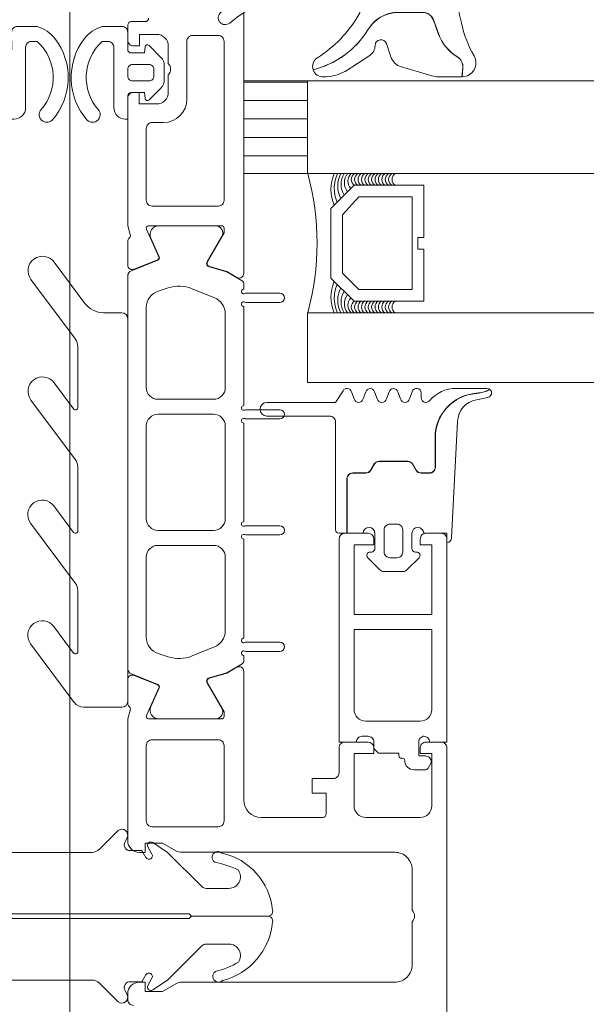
# Model space of a CAD drawing. Header units: millimetres. Extents: x 144573 to 336993, y 74252 to 247042.
# Tile 662 of 1056: x 217582 to 217631, y 198189 to 198274. Entities that reach past the tile are written whole.
import ezdxf

# ---------------------------------------------------------------- set-up
doc = ezdxf.new("R2010")
doc.units = ezdxf.units.MM
doc.layers.add('FASÁDA DETAILNÍ', color=255, linetype='Continuous', lineweight=0)
doc.layers.add('NOVA', color=255, linetype='Continuous', lineweight=0)
pattern_1 = [(180, (-15858.4212, -42841.357), (-7e-16, -1.5875), [])]

# ---------------------------------------------------------------- blocks, each defined once
blk = doc.blocks.new('nesystémový nástavec 18')
for p, q in [((-18, 6.8), (-18, 8.8)), ((-17.5, 9.3), (-15.357, 9.3)), ((-15.356, 9.3), (0, 9.3)), ((0, 9.3), (0, 7.8)), ((-11, 8), (-17, 8)), ((-17, 8), (-17, 6.3)), ((-11, 1.3), (-11, 8)), ((-2.8, 8), (-9.7, 8)), ((-9.7, 1.3), (-9.7, 8)), ((-1.8, 2.3), (-1.8, 7)), ((-0.5, 7.3), (-0.5, 6.8)), ((-17, 6.3), (-17.5, 6.3)), ((0, 6.3), (0.547, 6.3)), ((0.547, 6.3), (0.947, 5.9)), ((0.947, 5.9), (0.947, 4.8)), ((0.947, 4.8), (0.947, 4.137)), ((0.947, 4.137), (1.197, 4.137)), ((1.397, 3.937), (1.397, 3.837)), ((1.597, 3.637), (1.596, 3.637)), ((2.396, 2.837), (2.396, 1.887)), ((-18, 0.5), (-18, 1.8)), ((-17.5, 2.3), (-17, 2.3)), ((-17, 2.3), (-17, 1.3)), ((-0.405, 2.231), (-0.5, 2.043)), ((-0.5, 2.043), (-0.5, 2)), ((1.196, 2.437), (0, 2.437)), ((1.196, 1.853), (1.196, 2.437)), ((-17, 1.3), (-11, 1.3)), ((-9.7, 1.3), (-2.8, 1.3)), ((0, 1.5), (0, 0)), ((1.798, 1.369), (1.696, 1.353)), ((2.246, 1.627), (1.798, 1.369)), ((-1.8, 0), (-17.5, 0)), ((0, 0), (-1.8, 0))]:
    blk.add_line(p, q)
for centre, radius, start, end in [((-17.5, 8.8), 0.5, 90, 180), ((-15.357, 9.8), 0.5, 270, 270.08399), ((-2.8, 7), 1, 0, 90), ((0, 7.3), 0.5, 89.99553, 180.00709), ((-17.5, 6.8), 0.5, 180.0012, 269.9988), ((0, 6.8), 0.5, 179.9949, 270.00597), ((0.747, 4.8), 0.2, 359.96561, 0.03439), ((1.197, 3.937), 0.2, 359.97072, 90.02491), ((1.597, 3.837), 0.2, 179.97371, 270.03503), ((1.596, 2.837), 0.8, 0.00648, 89.99188), ((-17.5, 1.8), 0.5, 89.99896, 180.00017), ((-2.8, 2.3), 1, 270, 0), ((0, 2), 0.5, 179.97164, 270.03273), ((0, 1.937), 0.5, 89.99745, 144.0007), ((1.696, 1.853), 0.5, 179.99915, 269.99998), ((2.096, 1.887), 0.3, 299.98153, 0.0183), ((-17.5, 0.5), 0.5, 180, 270.00001)]:
    blk.add_arc(centre, radius, start, end)
blk = doc.blocks.new('284336')
for points in [[(-0.7, -9.6), (-10, -9.6, 0.414511), (-10.51, -10.11), (-10.51, -15.51, -1), (-11.69, -15.51), (-11.69, -9.605), (-12.695, -8.948, -0.668884), (-12.6, -8.233), (-11.993, -8.006, 0.766384), (-11.993, -7.214), (-12.6, -6.987, -0.76831), (-12.6, -6.233), (-11.993, -6.006, 0.766384), (-11.993, -5.214), (-12.6, -4.987, -0.76831), (-12.6, -4.233), (-11.993, -4.006, 0.766384), (-11.993, -3.214), (-12.6, -2.987, -0.877523), (-12.5, -2.22), (-12.1, -2.22, 0.698129), (-11.835, -1.497, -0.220231), (-12.89, 0.782), (-12.89, 3.454, -0.157143), (-12.817, 3.682), (-12.688, 3.424, -0.067482), (-12.476, 2.53, 0.393136), (-8.659, -1.02), (-6.1, -1.02, -0.414214), (-5.61, -1.51), (-5.61, -2.221, -0.267949), (-5.855, -2.646), (-6.355, -2.934, 0.267949), (-6.61, -3.376), (-6.61, -5.844, 0.267949), (-6.355, -6.286), (-5.855, -6.574, -0.267949), (-5.61, -6.999), (-5.61, -8.11, 0.414215), (-5.1, -8.62), (-0.41, -8.62), (-0.41, -9.31, -0.414212), (-0.7, -9.6)], [(-0.41, 0), (-0.41, -2, 0.990243), (-0.4, -3.02), (0.9, -3.02, 0.414214), (1.21, -2.71), (1.21, -2.61, -0.668123), (1.705, -2.405), (2.746, -3.445, -0.199004), (2.89, -3.792), (2.89, -5.428, -0.199038), (2.746, -5.775), (1.705, -6.815, -0.668191), (1.21, -6.61), (1.21, -6.51, 0.414214), (0.9, -6.2), (-0.4, -6.2, 0.990269), (-0.41, -7.22), (-0.41, -8.6), (-5.1, -8.6, -0.414215), (-5.59, -8.11), (-5.59, -6.999, 0.267949), (-5.845, -6.557), (-6.345, -6.268, -0.267949), (-6.59, -5.844), (-6.59, -3.376, -0.267949), (-6.345, -2.952), (-5.845, -2.663, 0.267949), (-5.59, -2.221), (-5.59, -1.51, 0.414214), (-6.1, -1), (-8.659, -1, -0.393156), (-12.456, 2.532, 0.067572), (-12.669, 3.432), (-12.803, 3.7, -0.637545), (-12.117, 3.529), (-11.923, 2.531, 0.344315), (-10.055, 0.907), (0, 0.38, -0.406913), (0.39, 0), (-0.41, 0)], [(1.7, -4.31, 0.414235), (1.2, -3.81), (-0.7, -3.81, 0.414214), (-1.2, -4.31), (-1.2, -4.91, 0.414214), (-0.7, -5.41), (1.2, -5.41, 0.414235), (1.7, -4.91), (1.7, -4.31)]]:
    blk.add_lwpolyline(points, format="xyb", close=True)
blk = doc.blocks.new('284325')
for points in [[(0.836, -5.231, -0.560316), (0.937, -4.729), (1.943, -4.363, 0.3153), (2.14, -4.081), (2.14, -1.886, 0.451558), (1.802, -1.588), (0.905, -1.702, -0.399586), (0.568, -1.462), (0.297, -0.069, -0.415977), (0.528, 0.288, 0.024107), (6.149, 1.242, 0.076636), (8.992, 2.341, -0.577615), (10.79, 1.299), (10.015, 1.369, 0.283171), (9.078, 0.899, -0.168429), (7.068, -0.736), (5.898, -1.161, 0.315302), (5.24, -2.101), (5.24, -4.21, 0.269719), (6.757, -6.818, -0.194797), (10.185, -11.528, -0.342663), (9.166, -11.166, 0.119207), (5.433, -7.586, 0.578571), (3.63, -8.623), (3.629, -11.77, 0.176415), (6.159, -18.716, -1), (5.24, -19.487, -0.176415), (2.43, -11.771), (2.43, -8.891, 0.208286), (0.836, -5.231)], [(8.954, -6.65), (10.325, -8.78, -0.134555), (10.789, -10.631, -0.339795), (10.194, -11.525, 0.194788), (6.762, -6.809, -0.269736), (5.25, -4.21), (5.25, -2.101, -0.315302), (5.901, -1.171), (7.071, -0.745, 0.168429), (9.086, 0.894, -0.283167), (10.014, 1.359), (10.79, 1.289), (10.791, -0.743, -0.070852), (10.712, -1.302), (9.95, -3.927, -0.241839), (9.08, -4.826), (7.933, -5.215, 0.836024), (8.08, -6.191), (8.112, -6.191, -0.255349), (8.954, -6.65)]]:
    blk.add_lwpolyline(points, format="xyb", close=True)
blk = doc.blocks.new('244748_a')
blk.add_lwpolyline([(8.317, -1.695, 0.082248), (6.343, -0.896, -1.09695), (6.943, -0.101, -0.315353), (11.26, -5.152, -0.480529), (10.87, -5.64), (4.269, -5.64), (4.079, -5.45), (-16.527, -5.45), (-16.717, -5.64), (-20.426, -5.64, 0.574019), (-21.926, -4.784), (-22.99, -5.403, 0.524827), (-22.99, -5.897), (-21.926, -6.516, 0.574021), (-20.426, -5.66), (-16.717, -5.66), (-16.527, -5.85), (4.079, -5.85), (4.269, -5.66), (10.87, -5.66, -0.480529), (11.26, -6.148, -0.326229), (6.881, -11.091, -1.09695), (6.281, -10.297, 0.081457), (8.317, -9.605, 0.599203), (7.485, -8.05), (5.524, -8.05, 0.198965), (5.171, -8.197), (2.217, -11.15), (0.929, -12.01, -0.738038), (0.509, -11.62), (0.866, -11, 1), (0.346, -10.7), (0, -11.3), (-0.979, -11.3, 0.619205), (-1.45, -12.061), (-1.275, -12.426, -0.808139), (-2.038, -13.038), (-3.632, -11.444, 0.198906), (-4.339, -11.151), (-14.987, -11.15, -0.198936), (-16.755, -10.418), (-18.976, -8.197, 0.198942), (-19.33, -8.05), (-20.666, -8.05, 0.500217), (-21.094, -8.731, 0.122037), (-18.497, -10.274, -1.093735), (-19.1, -11.066, -0.240768), (-23.705, -6.07, -0.106226), (-23.705, -5.23, -0.256232), (-19.005, -0.132, -1.093735), (-18.402, -0.924, 0.116856), (-21.094, -2.569, 0.500217), (-20.666, -3.25), (-19.33, -3.25, 0.198942), (-18.976, -3.104), (-16.755, -0.882, -0.198936), (-14.987, -0.149), (-4.339, -0.149, 0.198907), (-3.632, 0.144), (-2.038, 1.738, -0.808139), (-1.275, 1.126), (-1.45, 0.761, 0.619205), (-0.979, 0), (0, 0), (0.346, -0.6, 1), (0.866, -0.3), (0.509, 0.32, -0.738038), (0.929, 0.71), (2.217, -0.15), (5.171, -3.104, 0.198965), (5.524, -3.25), (7.485, -3.25, 0.599203)], format="xyb", close=True)
blk = doc.blocks.new('288126')
for points in [[(-16.5, 0), (16.5, 0)], [(-17, -2.085), (-17, -0.5)], [(17, -0.5), (17, -3.798)], [(-21.362, -6.34), (-17.805, -3.688)], [(-14.709, -4.498), (-19.868, -8.344)], [(-8.828, -4.3), (-14.111, -4.3)], [(-10.962, -6.34), (-8.709, -4.66)], [(-4.309, -4.498), (-9.468, -8.344)], [(1.814, -4.3), (-3.711, -4.3)], [(-0.35, -6.363), (1.934, -4.66)], [(6.334, -4.498), (1.144, -8.368)], [(12.214, -4.3), (6.932, -4.3)], [(10.05, -6.363), (12.334, -4.66)], [(16.598, -4.6), (11.544, -8.368)]]:
    blk.add_lwpolyline(points)
for centre, radius, start, end in [((16.5, -0.5), 0.5, 0, 90), ((-16.5, -0.5), 0.5, 90, 180), ((16, -3.798), 1, 306.70591, 0), ((-20.615, -7.342), 1.25, 126.70591, 306.70591), ((-10.215, -7.342), 1.25, 126.70591, 306.70591), ((0.397, -7.366), 1.25, 126.70591, 306.70591), ((10.797, -7.366), 1.25, 126.70591, 306.70591)]:
    blk.add_arc(centre, radius, start, end)
at = {"extrusion": (0, 0, -1)}
for centre, radius, start, end in [((19, -2.085), 2, 180, 233.29409), ((14.111, -5.3), 1, 53.29409, 90), ((8.828, -4.5), 0.2, 90, 233.29409), ((3.711, -5.3), 1, 53.29409, 90), ((-1.814, -4.5), 0.2, 90, 233.29409), ((-6.932, -5.3), 1, 53.29409, 90), ((-12.214, -4.5), 0.2, 90, 233.29409)]:
    blk.add_arc(centre, radius, start, end, dxfattribs=at)
blk = doc.blocks.new('246426')
for points in [[(-1.84, 0.643), (-2.861, -0.378, 0.198926), (-3.154, -1.085), (-3.154, -2.312, 0.198926), (-2.861, -3.019), (-1.84, -4.04, 0.637051), (-1.5, -3.916), (-1.454, -3.398), (-0.301, -3.398, -0.41484), (-0.001, -3.699), (-0.004, -5.19, 0.414232), (0.496, -5.69), (2.145, -5.69, 0.071862), (2.201, -5.682, 0.157876), (3.727, -4.638, 0.360336), (3.48, 2.389, 0.964062), (2.537, 1.485, -0.403385), (2.251, -4.337, -0.190964), (2.114, -4.391), (1.696, -4.391, -0.414214), (1.196, -3.891), (1.196, 1.31, 0.414201), (0.196, 2.31), (-0.004, 2.31), (-0.004, 0.302, -0.414214), (-0.304, 0.002), (-1.454, 0.002), (-1.5, 0.519, 0.637051), (-1.84, 0.643)], [(-2.254, -1.398, -0.414214), (-1.854, -0.998), (-0.404, -0.998, -0.414214), (-0.004, -1.398), (-0.004, -1.998, -0.414214), (-0.404, -2.398), (-1.854, -2.398, -0.414214), (-2.254, -1.998), (-2.254, -1.398)]]:
    blk.add_lwpolyline(points, format="xyb", close=True)
blk = doc.blocks.new('A$C69D17D4D')
at = {"layer": 'FASÁDA DETAILNÍ'}
h = blk.add_hatch(dxfattribs=at)
h.set_pattern_fill('ANSI31', color=256, scale=0.5, angle=495)
h.set_pattern_definition(pattern_1)
h.paths.add_polyline_path([(-5544, 24889), (-5538.5, 24889), (-5538.5, 24897), (-5544, 24897)])
h = blk.add_hatch(dxfattribs=at)
h.set_pattern_fill('ANSI31', color=256, scale=0.5, angle=495)
h.set_pattern_definition(pattern_1)
h.paths.add_polyline_path([(-5544, 24889), (-5538.5, 24889), (-5538.5, 24897), (-5544, 24897)])
for p, q in [((-5559, 24619.876), (-5559, 24945.568)), ((-5559, 24619.876), (-5559, 24945.568)), ((-5538.5, 24897), (-5129.5, 24897)), ((-5538.5, 24889), (-5538.5, 24897)), ((-5538.5, 24897), (-5129.5, 24897)), ((-5538.5, 24889), (-5538.5, 24897)), ((-5129.5, 24889), (-5538.5, 24889)), ((-5129.5, 24889), (-5538.5, 24889)), ((-5538.5, 24877), (-5129.5, 24877)), ((-5538.5, 24871), (-5538.5, 24877)), ((-5538.5, 24877), (-5129.5, 24877)), ((-5538.5, 24871), (-5538.5, 24877)), ((-5129.5, 24871), (-5538.5, 24871)), ((-5129.5, 24871), (-5538.5, 24871))]:
    blk.add_line(p, q, dxfattribs=at)
for points in [[(-5544, 24912.8), (-5544, 24884.5), (-5544, 24880.4, -0.57735), (-5544.6, 24880.053), (-5545.463, 24880.552), (-5546.955, 24880.98, -0.488701), (-5547.132, 24881.419), (-5545.7, 24883.885), (-5545.7, 24884.305, 0.432566), (-5545.9, 24884.5), (-5552.205, 24884.5, 0.548397), (-5552.39, 24884.218), (-5551.322, 24881.835, -0.425336), (-5551.43, 24881.567), (-5553.453, 24880.751, -0.531563), (-5554.002, 24881.122), (-5554.002, 24883.186, -0.231306), (-5553.887, 24883.423, 0.306185), (-5553.783, 24883.742), (-5554, 24884.5), (-5554, 24884.5), (-5554, 24895.5, -0.414426), (-5553.5, 24896), (-5553.007, 24896), (-5553.007, 24895), (-5551.507, 24895, 0.414214), (-5550.507, 24896), (-5550.507, 24897.5, 0.399985), (-5550.507, 24898.5), (-5550.507, 24900, 0.414214), (-5551.507, 24901), (-5553, 24901), (-5553, 24900), (-5553.5, 24900, -0.414456), (-5554, 24900.5), (-5553.999, 24901.8, -0.413971), (-5553.699, 24902.1), (-5552.5, 24902.1, 0.414214), (-5552.2, 24902.4)], [(-5544, 24912.8), (-5544, 24884.5), (-5544, 24880.4, -0.57735), (-5544.6, 24880.053), (-5545.463, 24880.552), (-5546.955, 24880.98, -0.488701), (-5547.132, 24881.419), (-5545.7, 24883.885), (-5545.7, 24884.305, 0.432566), (-5545.9, 24884.5), (-5552.205, 24884.5, 0.548397), (-5552.39, 24884.218), (-5551.322, 24881.835, -0.425336), (-5551.43, 24881.567), (-5553.453, 24880.751, -0.531563), (-5554.002, 24881.122), (-5554.002, 24883.186, -0.231306), (-5553.887, 24883.423, 0.306185), (-5553.783, 24883.742), (-5554, 24884.5), (-5554, 24884.5), (-5554, 24895.5, -0.414426), (-5553.5, 24896), (-5553.007, 24896), (-5553.007, 24895), (-5551.507, 24895, 0.414214), (-5550.507, 24896), (-5550.507, 24897.5, 0.399985), (-5550.507, 24898.5), (-5550.507, 24900, 0.414214), (-5551.507, 24901), (-5553, 24901), (-5553, 24900), (-5553.5, 24900, -0.414456), (-5554, 24900.5), (-5553.999, 24901.8, -0.413971), (-5553.699, 24902.1), (-5552.5, 24902.1, 0.414214), (-5552.2, 24902.4)], [(-5526.5, 24691), (-5526.5, 24839.5, 0.414214), (-5527, 24840), (-5528.3, 24840, 0.41422), (-5528.8, 24839.5), (-5528.8, 24839), (-5527.8, 24839), (-5527.8, 24834.5, -0.414214), (-5528.8, 24833.5), (-5533.5, 24833.5, -0.414214), (-5534.5, 24834.5), (-5534.5, 24839), (-5532.8, 24839), (-5532.8, 24839.5, 0.414201), (-5533.3, 24840), (-5535.3, 24840, 0.414214), (-5535.8, 24839.5), (-5535.8, 24837.357, -0.414214), (-5536.3, 24836.857), (-5538.1, 24836.857), (-5538.1, 24835.606), (-5536.9, 24835.606), (-5536.9, 24833.8, -0.414214), (-5537.2, 24833.5), (-5542.499, 24833.5, -0.414167), (-5543.999, 24835), (-5544, 24841.998), (-5544, 24846.098, 0.57735), (-5544.6, 24846.444), (-5545.463, 24845.946), (-5546.955, 24845.518, 0.488701), (-5547.132, 24845.079), (-5545.7, 24842.613), (-5545.7, 24842.193, -0.432566), (-5545.9, 24841.998), (-5552.205, 24841.998, -0.548397), (-5552.39, 24842.279), (-5551.322, 24844.663, 0.425336), (-5551.43, 24844.93), (-5553.453, 24845.747, 0.531563), (-5554.002, 24845.376), (-5554.002, 24843.312, 0.231306), (-5553.887, 24843.075, -0.306185), (-5553.783, 24842.756), (-5554, 24841.998), (-5554, 24831.494, 0.414214), (-5553, 24830.494), (-5552.5, 24830.494), (-5552.5, 24831.294), (-5551, 24831.294), (-5549.856, 24830.634, 0.13165), (-5549.356, 24830.5), (-5530.992, 24830.5, -0.414214), (-5529.492, 24829), (-5529.492, 24825.499, -0.399985), (-5529.492, 24824.499), (-5529.492, 24820.8, -0.414214), (-5530.992, 24819.3), (-5549.356, 24819.3, 0.13165), (-5549.856, 24819.166), (-5551, 24818.506), (-5552.5, 24818.506), (-5552.5, 24819.306), (-5553, 24819.306, 0.414214), (-5554, 24818.306), (-5554, 24817.8, 0.414214), (-5553.5, 24817.3)], [(-5526.5, 24691), (-5526.5, 24839.5, 0.414214), (-5527, 24840), (-5528.3, 24840, 0.41422), (-5528.8, 24839.5), (-5528.8, 24839), (-5527.8, 24839), (-5527.8, 24834.5, -0.414214), (-5528.8, 24833.5), (-5533.5, 24833.5, -0.414214), (-5534.5, 24834.5), (-5534.5, 24839), (-5532.8, 24839), (-5532.8, 24839.5, 0.414201), (-5533.3, 24840), (-5535.3, 24840, 0.414214), (-5535.8, 24839.5), (-5535.8, 24837.357, -0.414214), (-5536.3, 24836.857), (-5538.1, 24836.857), (-5538.1, 24835.606), (-5536.9, 24835.606), (-5536.9, 24833.8, -0.414214), (-5537.2, 24833.5), (-5542.499, 24833.5, -0.414167), (-5543.999, 24835), (-5544, 24841.998), (-5544, 24846.098, 0.57735), (-5544.6, 24846.444), (-5545.463, 24845.946), (-5546.955, 24845.518, 0.488701), (-5547.132, 24845.079), (-5545.7, 24842.613), (-5545.7, 24842.193, -0.432566), (-5545.9, 24841.998), (-5552.205, 24841.998, -0.548397), (-5552.39, 24842.279), (-5551.322, 24844.663, 0.425336), (-5551.43, 24844.93), (-5553.453, 24845.747, 0.531563), (-5554.002, 24845.376), (-5554.002, 24843.312, 0.231306), (-5553.887, 24843.075, -0.306185), (-5553.783, 24842.756), (-5554, 24841.998), (-5554, 24831.494, 0.414214), (-5553, 24830.494), (-5552.5, 24830.494), (-5552.5, 24831.294), (-5551, 24831.294), (-5549.856, 24830.634, 0.13165), (-5549.356, 24830.5), (-5530.992, 24830.5, -0.414214), (-5529.492, 24829), (-5529.492, 24825.499, -0.399985), (-5529.492, 24824.499), (-5529.492, 24820.8, -0.414214), (-5530.992, 24819.3), (-5549.356, 24819.3, 0.13165), (-5549.856, 24819.166), (-5551, 24818.506), (-5552.5, 24818.506), (-5552.5, 24819.306), (-5553, 24819.306, 0.414214), (-5554, 24818.306), (-5554, 24817.8, 0.414214), (-5553.5, 24817.3)]]:
    blk.add_lwpolyline(points, format="xyb", dxfattribs=at)
for points in [[(-5545.7, 24886.7), (-5545.7, 24900.4, 0.414214), (-5546.2, 24900.9), (-5548.407, 24900.9, 0.414214), (-5548.907, 24900.4), (-5548.907, 24895.43, -0.411139), (-5550.907, 24893.4), (-5551.9, 24893.4, 0.414214), (-5552.4, 24892.9), (-5552.4, 24886.7, 0.414214), (-5551.9, 24886.2), (-5546.2, 24886.2, 0.414214), (-5545.7, 24886.7)], [(-5545.7, 24886.7), (-5545.7, 24900.4, 0.414214), (-5546.2, 24900.9), (-5548.407, 24900.9, 0.414214), (-5548.907, 24900.4), (-5548.907, 24895.43, -0.411139), (-5550.907, 24893.4), (-5551.9, 24893.4, 0.414214), (-5552.4, 24892.9), (-5552.4, 24886.7, 0.414214), (-5551.9, 24886.2), (-5546.2, 24886.2, 0.414214), (-5545.7, 24886.7)], [(-5554, 24846.339), (-5554.001, 24858.25), (-5554, 24880.161, -0.305837), (-5553.687, 24880.625), (-5551.4, 24881.547, 0.425336), (-5551.292, 24881.815), (-5552.009, 24883.433, -0.543753), (-5551.324, 24884.49), (-5546.42, 24884.49, -0.578182), (-5545.901, 24883.589), (-5547.162, 24881.397, 0.488505), (-5546.986, 24880.958), (-5545.471, 24880.524), (-5544.15, 24879.761, -0.282478), (-5544.001, 24879.485), (-5544.001, 24879.04, 1.447009), (-5543.869, 24878.69), (-5540.901, 24878.69, -1), (-5540.901, 24877.89), (-5543.869, 24877.89, 1.447009), (-5544.001, 24877.539), (-5544.001, 24869, 1.447009), (-5543.869, 24868.65), (-5540.901, 24868.65, -1), (-5540.901, 24867.85), (-5543.869, 24867.85, 1.447009), (-5544.001, 24867.499), (-5544.001, 24859, 1.447009), (-5543.869, 24858.65), (-5540.901, 24858.65, -1), (-5540.901, 24857.85), (-5543.869, 24857.85, 1.447009), (-5544.001, 24857.499), (-5544.001, 24848.96, 1.447009), (-5543.869, 24848.61), (-5540.901, 24848.61, -1), (-5540.901, 24847.81), (-5543.869, 24847.81, 1.447009), (-5544.001, 24847.459), (-5544.001, 24847.015, -0.282478), (-5544.15, 24846.739), (-5545.471, 24845.976), (-5546.986, 24845.542, 0.488505), (-5547.162, 24845.103), (-5545.901, 24842.911, -0.578182), (-5546.42, 24842.01), (-5551.324, 24842.01, -0.543753), (-5552.009, 24843.067), (-5551.292, 24844.685, 0.425336), (-5551.4, 24844.952), (-5553.687, 24845.875, -0.305837), (-5554, 24846.339)], [(-5554, 24846.339), (-5554.001, 24858.25), (-5554, 24880.161, -0.305837), (-5553.687, 24880.625), (-5551.4, 24881.547, 0.425336), (-5551.292, 24881.815), (-5552.009, 24883.433, -0.543753), (-5551.324, 24884.49), (-5546.42, 24884.49, -0.578182), (-5545.901, 24883.589), (-5547.162, 24881.397, 0.488505), (-5546.986, 24880.958), (-5545.471, 24880.524), (-5544.15, 24879.761, -0.282478), (-5544.001, 24879.485), (-5544.001, 24879.04, 1.447009), (-5543.869, 24878.69), (-5540.901, 24878.69, -1), (-5540.901, 24877.89), (-5543.869, 24877.89, 1.447009), (-5544.001, 24877.539), (-5544.001, 24869, 1.447009), (-5543.869, 24868.65), (-5540.901, 24868.65, -1), (-5540.901, 24867.85), (-5543.869, 24867.85, 1.447009), (-5544.001, 24867.499), (-5544.001, 24859, 1.447009), (-5543.869, 24858.65), (-5540.901, 24858.65, -1), (-5540.901, 24857.85), (-5543.869, 24857.85, 1.447009), (-5544.001, 24857.499), (-5544.001, 24848.96, 1.447009), (-5543.869, 24848.61), (-5540.901, 24848.61, -1), (-5540.901, 24847.81), (-5543.869, 24847.81, 1.447009), (-5544.001, 24847.459), (-5544.001, 24847.015, -0.282478), (-5544.15, 24846.739), (-5545.471, 24845.976), (-5546.986, 24845.542, 0.488505), (-5547.162, 24845.103), (-5545.901, 24842.911, -0.578182), (-5546.42, 24842.01), (-5551.324, 24842.01, -0.543753), (-5552.009, 24843.067), (-5551.292, 24844.685, 0.425336), (-5551.4, 24844.952), (-5553.687, 24845.875, -0.305837), (-5554, 24846.339)], [(-5552.401, 24877.45), (-5552.401, 24870.55, 0.414218), (-5551.401, 24869.55), (-5546.601, 24869.55, 0.414218), (-5545.601, 24870.55), (-5545.601, 24876.912, 0.305619), (-5546.538, 24878.303), (-5548.462, 24879.081, 0.176429), (-5550.514, 24879.153), (-5551.365, 24878.877, 0.324916), (-5552.401, 24877.45)], [(-5552.401, 24877.45), (-5552.401, 24870.55, 0.414218), (-5551.401, 24869.55), (-5546.601, 24869.55, 0.414218), (-5545.601, 24870.55), (-5545.601, 24876.912, 0.305619), (-5546.538, 24878.303), (-5548.462, 24879.081, 0.176429), (-5550.514, 24879.153), (-5551.365, 24878.877, 0.324916), (-5552.401, 24877.45)], [(-5552.401, 24867.25), (-5552.401, 24859.25, 0.414214), (-5551.401, 24858.25), (-5546.601, 24858.25, 0.414214), (-5545.601, 24859.25), (-5545.601, 24867.25, 0.414214), (-5546.601, 24868.25), (-5551.401, 24868.25, 0.414214), (-5552.401, 24867.25)], [(-5552.401, 24867.25), (-5552.401, 24859.25, 0.414214), (-5551.401, 24858.25), (-5546.601, 24858.25, 0.414214), (-5545.601, 24859.25), (-5545.601, 24867.25, 0.414214), (-5546.601, 24868.25), (-5551.401, 24868.25, 0.414214), (-5552.401, 24867.25)], [(-5552.401, 24855.95), (-5552.401, 24849.05, 0.324916), (-5551.365, 24847.623), (-5550.514, 24847.347, 0.176429), (-5548.462, 24847.419), (-5546.538, 24848.197, 0.305619), (-5545.601, 24849.588), (-5545.601, 24855.95, 0.414218), (-5546.601, 24856.95), (-5551.401, 24856.95, 0.414218), (-5552.401, 24855.95)], [(-5552.401, 24855.95), (-5552.401, 24849.05, 0.324916), (-5551.365, 24847.623), (-5550.514, 24847.347, 0.176429), (-5548.462, 24847.419), (-5546.538, 24848.197, 0.305619), (-5545.601, 24849.588), (-5545.601, 24855.95, 0.414218), (-5546.601, 24856.95), (-5551.401, 24856.95, 0.414218), (-5552.401, 24855.95)], [(-5551.9, 24832.7, -0.414214), (-5552.4, 24833.2), (-5552.4, 24839.7, -0.414214), (-5551.9, 24840.2), (-5546.2, 24840.2, -0.414214), (-5545.7, 24839.7), (-5545.7, 24833.2, -0.414214), (-5546.2, 24832.7), (-5551.9, 24832.7)], [(-5551.9, 24832.7, -0.414214), (-5552.4, 24833.2), (-5552.4, 24839.7, -0.414214), (-5551.9, 24840.2), (-5546.2, 24840.2, -0.414214), (-5545.7, 24839.7), (-5545.7, 24833.2, -0.414214), (-5546.2, 24832.7), (-5551.9, 24832.7)]]:
    blk.add_lwpolyline(points, format="xyb", close=True, dxfattribs=at)
for points in [[(-5544, 24897), (-5538.5, 24897), (-5538.5, 24889), (-5544, 24889)], [(-5544, 24897), (-5538.5, 24897), (-5538.5, 24889), (-5544, 24889)], [(-5528.5, 24878), (-5534.5, 24878), (-5536.5, 24880), (-5536.5, 24886), (-5534.5, 24888), (-5528.5, 24888), (-5528.5, 24883.5), (-5529, 24883.5), (-5529, 24882.5), (-5528.5, 24882.5)], [(-5528.5, 24878), (-5534.5, 24878), (-5536.5, 24880), (-5536.5, 24886), (-5534.5, 24888), (-5528.5, 24888), (-5528.5, 24883.5), (-5529, 24883.5), (-5529, 24882.5), (-5528.5, 24882.5)], [(-5529.5, 24887), (-5529.5, 24879), (-5534.086, 24879), (-5535.5, 24880.414), (-5535.5, 24885.447), (-5534.086, 24887)], [(-5529.5, 24887), (-5529.5, 24879), (-5534.086, 24879), (-5535.5, 24880.414), (-5535.5, 24885.447), (-5534.086, 24887)]]:
    blk.add_lwpolyline(points, close=True, dxfattribs=at)
for centre, radius, start, end in [((-5560.391, 24883), 22.699, 344.67278, 15.32722), ((-5560.391, 24883), 22.699, 344.67278, 15.32722), ((-5532.949, 24887.648), 3.546, 157.59095, 202.70618), ((-5532.949, 24887.648), 3.546, 157.59095, 202.70618), ((-5533.316, 24887.762), 2.897, 154.70485, 204.69333), ((-5533.316, 24887.762), 2.897, 154.70485, 204.69333), ((-5533.665, 24887.931), 2.248, 151.59719, 208.47266), ((-5533.665, 24887.931), 2.248, 151.59719, 208.47266), ((-5533.909, 24888.075), 1.712, 147.31435, 212.70505), ((-5533.909, 24888.075), 1.712, 147.31435, 212.70505), ((-5534.069, 24888.214), 1.263, 141.50044, 218.03437), ((-5534.069, 24888.214), 1.263, 141.50044, 218.03437), ((-5534.16, 24888.362), 0.879, 133.50356, 226.00509), ((-5534.16, 24888.362), 0.879, 133.50356, 226.00509), ((-5534.147, 24888.5), 0.596, 123.03656, 236.96344), ((-5534.147, 24888.5), 0.596, 123.03656, 236.96344), ((-5533.855, 24888.5), 0.596, 123.03656, 236.96344), ((-5533.855, 24888.5), 0.596, 123.03656, 236.96344), ((-5533.562, 24888.5), 0.596, 123.03656, 236.96344), ((-5533.562, 24888.5), 0.596, 123.03656, 236.96344), ((-5533.27, 24888.5), 0.596, 123.03656, 236.96344), ((-5533.27, 24888.5), 0.596, 123.03656, 236.96344), ((-5532.977, 24888.5), 0.596, 123.03656, 236.96344), ((-5532.977, 24888.5), 0.596, 123.03656, 236.96344), ((-5532.685, 24888.5), 0.596, 123.03656, 236.96344), ((-5532.685, 24888.5), 0.596, 123.03656, 236.96344), ((-5532.392, 24888.5), 0.596, 123.03656, 236.96344), ((-5532.392, 24888.5), 0.596, 123.03656, 236.96344), ((-5532.1, 24888.5), 0.596, 123.03656, 236.96344), ((-5532.1, 24888.5), 0.596, 123.03656, 236.96344), ((-5531.807, 24888.5), 0.596, 123.03656, 236.96344), ((-5531.807, 24888.5), 0.596, 123.03656, 236.96344), ((-5531.515, 24888.5), 0.596, 123.03656, 236.96344), ((-5531.515, 24888.5), 0.596, 123.03656, 236.96344), ((-5531.222, 24888.5), 0.596, 123.03656, 236.96344), ((-5531.222, 24888.5), 0.596, 123.03656, 236.96344), ((-5530.93, 24888.5), 0.596, 123.03656, 236.96344), ((-5530.93, 24888.5), 0.596, 123.03656, 236.96344), ((-5530.637, 24888.5), 0.596, 123.03656, 236.96344), ((-5530.637, 24888.5), 0.596, 123.03656, 236.96344), ((-5532.949, 24878.352), 3.546, 157.29382, 202.40905), ((-5532.949, 24878.352), 3.546, 157.29382, 202.40905), ((-5533.316, 24878.238), 2.897, 155.30667, 205.29515), ((-5533.316, 24878.238), 2.897, 155.30667, 205.29515), ((-5533.665, 24878.069), 2.248, 151.52734, 208.40281), ((-5533.665, 24878.069), 2.248, 151.52734, 208.40281), ((-5533.909, 24877.925), 1.712, 147.29495, 212.68565), ((-5533.909, 24877.925), 1.712, 147.29495, 212.68565), ((-5534.069, 24877.786), 1.263, 141.96563, 218.49956), ((-5534.069, 24877.786), 1.263, 141.96563, 218.49956), ((-5534.16, 24877.638), 0.879, 133.99491, 226.49644), ((-5534.16, 24877.638), 0.879, 133.99491, 226.49644), ((-5534.147, 24877.5), 0.596, 123.03656, 236.96344), ((-5534.147, 24877.5), 0.596, 123.03656, 236.96344), ((-5533.855, 24877.5), 0.596, 123.03656, 236.96344), ((-5533.855, 24877.5), 0.596, 123.03656, 236.96344), ((-5533.562, 24877.5), 0.596, 123.03656, 236.96344), ((-5533.562, 24877.5), 0.596, 123.03656, 236.96344), ((-5533.27, 24877.5), 0.596, 123.03656, 236.96344), ((-5533.27, 24877.5), 0.596, 123.03656, 236.96344), ((-5532.977, 24877.5), 0.596, 123.03656, 236.96344), ((-5532.977, 24877.5), 0.596, 123.03656, 236.96344), ((-5532.685, 24877.5), 0.596, 123.03656, 236.96344), ((-5532.685, 24877.5), 0.596, 123.03656, 236.96344), ((-5532.392, 24877.5), 0.596, 123.03656, 236.96344), ((-5532.392, 24877.5), 0.596, 123.03656, 236.96344), ((-5532.1, 24877.5), 0.596, 123.03656, 236.96344), ((-5532.1, 24877.5), 0.596, 123.03656, 236.96344), ((-5531.807, 24877.5), 0.596, 123.03656, 236.96344), ((-5531.807, 24877.5), 0.596, 123.03656, 236.96344), ((-5531.515, 24877.5), 0.596, 123.03656, 236.96344), ((-5531.515, 24877.5), 0.596, 123.03656, 236.96344), ((-5531.222, 24877.5), 0.596, 123.03656, 236.96344), ((-5531.222, 24877.5), 0.596, 123.03656, 236.96344), ((-5530.93, 24877.5), 0.596, 123.03656, 236.96344), ((-5530.93, 24877.5), 0.596, 123.03656, 236.96344), ((-5530.637, 24877.5), 0.596, 123.03656, 236.96344), ((-5530.637, 24877.5), 0.596, 123.03656, 236.96344)]:
    blk.add_arc(centre, radius, start, end, dxfattribs=at)
for name, p, rotation in [('284325', (-5526.5, 24908.14), 270), ('284325', (-5526.5, 24908.14), 270), ('246426', (-5554.004, 24896), 180), ('246426', (-5554.004, 24896), 180), ('288126', (-5554.001, 24860.01), 270), ('288126', (-5554.001, 24860.01), 270), ('284336', (-5526.5, 24857.59), 270), ('284336', (-5526.5, 24857.59), 270)]:
    blk.add_blockref(name, p, dxfattribs=dict(at, rotation=rotation))
at = {"layer": 'FASÁDA DETAILNÍ', "xscale": -1}
for name, p, rotation in [('246426', (-5563.996, 24896), 180), ('246426', (-5563.996, 24896), 180), ('nesystémový nástavec 18', (-5526.5, 24840), 90), ('nesystémový nástavec 18', (-5526.5, 24840), 90), ('244748_a', (-5552.778, 24819.339), 180), ('244748_a', (-5552.778, 24819.339), 180)]:
    blk.add_blockref(name, p, dxfattribs=dict(at, rotation=rotation))

msp = doc.modelspace()

# ---------------------------------------------------------------- block references
at = {"layer": 'NOVA', "ltscale": 300}
msp.add_blockref('A$C69D17D4D', (223144.999, 173371.259), dxfattribs=at)

doc.saveas('drawing.dxf')
